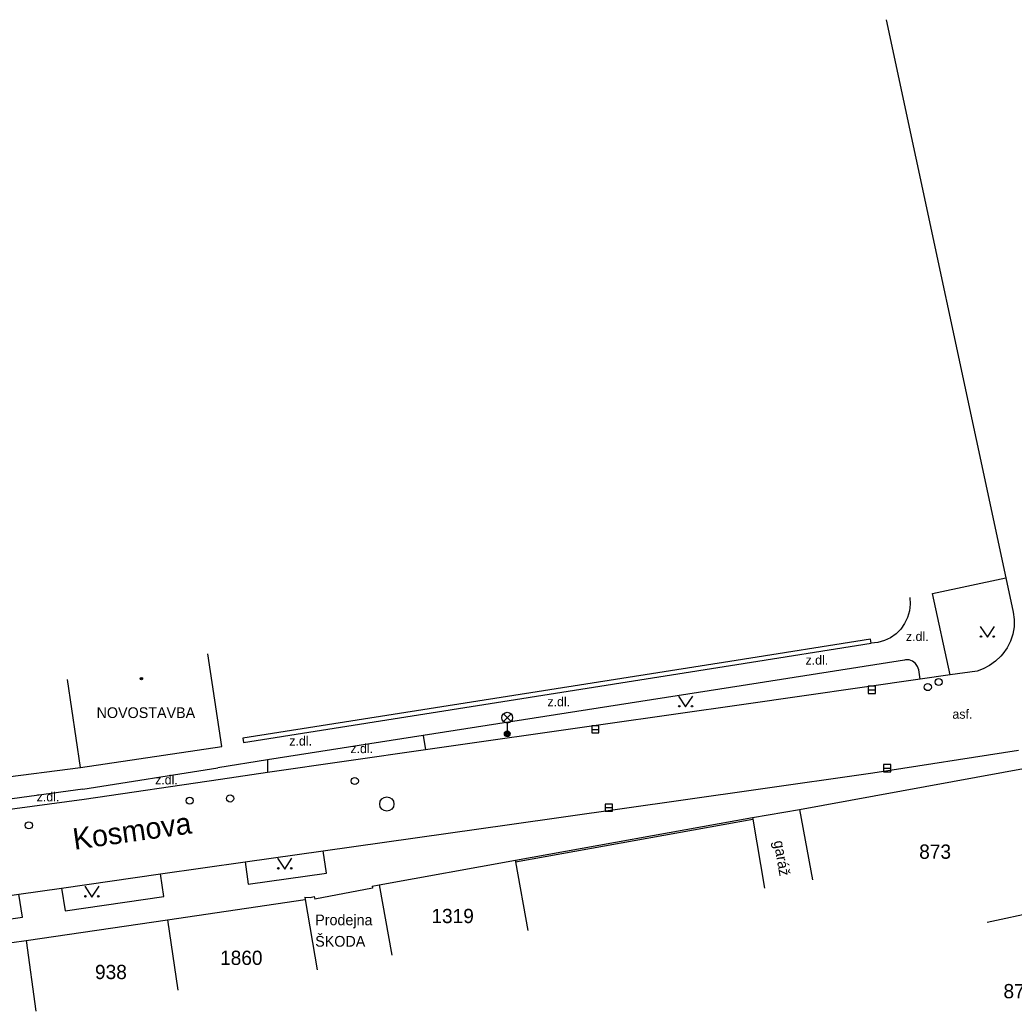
# Model space of a CAD drawing. Extents: x -539515 to -538098, y -1182060 to -1180157.
# Drawn here: x -539150.8 to -539081.1, y -1180319.4 to -1180250 of the extents above; entities that cross this region are included whole.
import ezdxf

# ---------------------------------------------------------------- set-up
doc = ezdxf.new("R2010")
doc.units = 0
for name, color, linetype in [('Vrstva 10', 7, 'Continuous'), ('Vrstva 11', 7, 'Continuous'), ('Vrstva 27', 7, 'Continuous'), ('Vrstva 28', 7, 'Continuous'), ('Vrstva 31', 7, 'Continuous'), ('Vrstva 33', 7, 'Continuous'), ('Vrstva 36', 7, 'Continuous'), ('Vrstva 39', 7, 'Continuous'), ('Vrstva 40', 7, 'Continuous'), ('Vrstva 41', 7, 'Continuous'), ('Vrstva 47', 7, 'Continuous'), ('Vrstva 49', 7, 'Continuous'), ('Vrstva 5', 7, 'Continuous'), ('Vrstva 7', 7, 'Continuous')]:
    doc.layers.add(name, color=color, linetype=linetype)

msp = doc.modelspace()

# ---------------------------------------------------------------- linework, layer by layer
at = {"layer": 'Vrstva 10'}
for p, q in [((-539087.704, -1180296.197), (-539100.061, -1180297.962)), ((-539085.605, -1180295.896), (-539087.704, -1180296.197)), ((-539083.719, -1180295.62), (-539085.605, -1180295.896)), ((-539100.061, -1180297.962), (-539109.913, -1180299.365)), ((-539109.913, -1180299.365), (-539122.374, -1180301.133)), ((-539122.374, -1180301.133), (-539133.435, -1180302.728)), ((-539091.014, -1180302.744), (-539080.819, -1180301.172)), ((-539136.74, -1180303.207), (-539146.301, -1180304.61)), ((-539133.435, -1180302.728), (-539136.74, -1180303.207)), ((-539099.225, -1180303.915), (-539091.014, -1180302.744)), ((-539108.748, -1180305.282), (-539099.225, -1180303.915)), ((-539146.301, -1180304.61), (-539152.69, -1180305.486)), ((-539116.478, -1180306.37), (-539108.748, -1180305.282)), ((-539129.537, -1180308.213), (-539116.478, -1180306.37)), ((-539135.008, -1180308.991), (-539129.537, -1180308.213)), ((-539140.953, -1180309.839), (-539135.008, -1180308.991)), ((-539147.889, -1180310.826), (-539140.953, -1180309.839))]:
    msp.add_line(p, q, dxfattribs=at)
for points in [[(-539090.096, -1180250), (-539081.711, -1180289.081), (-539081.194, -1180291.493)], [(-539081.194, -1180291.493), (-539081.121, -1180292.008), (-539081.128, -1180292.529), (-539081.214, -1180293.042), (-539081.378, -1180293.536), (-539081.615, -1180293.999), (-539081.921, -1180294.42), (-539082.058, -1180294.572)], [(-539082.058, -1180294.572), (-539082.42, -1180294.935), (-539082.834, -1180295.238), (-539083.29, -1180295.473), (-539083.719, -1180295.62)], [(-539154.212, -1180311.742), (-539150.862, -1180311.255), (-539147.889, -1180310.826)]]:
    msp.add_lwpolyline(points, dxfattribs=at)
at = {"layer": 'Vrstva 11'}
for p, q in [((-539086.844, -1180290.198), (-539081.711, -1180289.081)), ((-539085.605, -1180295.896), (-539086.844, -1180290.198)), ((-539088.799, -1180294.85), (-539100.248, -1180296.649)), ((-539087.704, -1180296.197), (-539087.803, -1180295.538)), ((-539100.248, -1180296.649), (-539122.537, -1180300.14)), ((-539122.537, -1180300.14), (-539133.451, -1180301.839)), ((-539122.537, -1180300.14), (-539122.374, -1180301.133)), ((-539133.451, -1180301.839), (-539136.922, -1180302.4)), ((-539133.451, -1180301.839), (-539133.435, -1180302.728)), ((-539146.373, -1180303.903), (-539136.922, -1180302.4)), ((-539146.373, -1180303.903), (-539152.78, -1180304.762)), ((-539129.32, -1180309.774), (-539129.537, -1180308.213)), ((-539135.008, -1180308.991), (-539134.809, -1180310.556)), ((-539140.701, -1180311.411), (-539140.953, -1180309.839)), ((-539134.809, -1180310.556), (-539129.32, -1180309.774)), ((-539147.889, -1180310.826), (-539147.62, -1180312.429)), ((-539147.62, -1180312.429), (-539140.701, -1180311.411))]:
    msp.add_line(p, q, dxfattribs=at)
for points in [[(-539088.424, -1180290.462), (-539088.397, -1180290.936), (-539088.45, -1180291.407), (-539088.582, -1180291.863), (-539088.793, -1180292.299), (-539089.063, -1180292.677), (-539089.398, -1180293.012), (-539089.786, -1180293.286), (-539090.213, -1180293.491), (-539090.669, -1180293.622), (-539091.13, -1180293.674)], [(-539087.803, -1180295.538), (-539087.881, -1180295.293), (-539088.031, -1180295.083), (-539088.237, -1180294.929), (-539088.481, -1180294.845), (-539088.738, -1180294.84), (-539088.799, -1180294.85)], [(-539154.212, -1180311.742), (-539153.91, -1180313.325), (-539150.623, -1180312.864), (-539150.862, -1180311.255)]]:
    msp.add_lwpolyline(points, dxfattribs=at)
at = {"layer": 'Vrstva 27'}
for p, q in [((-539091.344, -1180296.935), (-539090.844, -1180296.935)), ((-539110.722, -1180299.708), (-539110.222, -1180299.708)), ((-539090.265, -1180302.42), (-539089.765, -1180302.42)), ((-539109.771, -1180305.186), (-539109.271, -1180305.186))]:
    msp.add_line(p, q, dxfattribs=at)
for points in [[(-539091.344, -1180297.185), (-539090.844, -1180297.185), (-539090.844, -1180296.685), (-539091.344, -1180296.685)], [(-539110.722, -1180299.958), (-539110.222, -1180299.958), (-539110.222, -1180299.458), (-539110.722, -1180299.458)], [(-539090.265, -1180302.67), (-539089.765, -1180302.67), (-539089.765, -1180302.17), (-539090.265, -1180302.17)], [(-539109.771, -1180305.436), (-539109.271, -1180305.436), (-539109.271, -1180304.936), (-539109.771, -1180304.936)]]:
    msp.add_lwpolyline(points, close=True, dxfattribs=at)
msp.add_circle((-539125.082, -1180304.936), 0.5, dxfattribs=at)
at = {"layer": 'Vrstva 28'}
for centre in [(-539086.41, -1180296.39), (-539138.898, -1180304.703), (-539136.063, -1180304.545)]:
    msp.add_circle(centre, 0.25, dxfattribs=at)
at = {"layer": 'Vrstva 31'}
for centre in [(-539087.169, -1180296.742), (-539127.325, -1180303.324), (-539150.169, -1180306.432)]:
    msp.add_circle(centre, 0.25, dxfattribs=at)
at = {"layer": 'Vrstva 33'}
for p, q in [((-539116.906, -1180299.152), (-539116.376, -1180298.622)), ((-539116.906, -1180298.622), (-539116.376, -1180299.152)), ((-539116.641, -1180299.262), (-539116.641, -1180300.012))]:
    msp.add_line(p, q, dxfattribs=at)
for centre, radius in [((-539116.641, -1180298.887), 0.375), ((-539116.641, -1180300.012), 0.2), ((-539116.641, -1180300.012), 0.145), ((-539116.641, -1180300.012), 0.0876)]:
    msp.add_circle(centre, radius, dxfattribs=at)
at = {"layer": 'Vrstva 36'}
for points in [[(-539083.493, -1180292.505), (-539082.993, -1180293.255), (-539082.493, -1180292.505)], [(-539104.641, -1180297.384), (-539104.141, -1180298.134), (-539103.641, -1180297.384)], [(-539132.732, -1180308.741), (-539132.232, -1180309.491), (-539131.732, -1180308.741)], [(-539146.249, -1180310.703), (-539145.749, -1180311.453), (-539145.249, -1180310.703)]]:
    msp.add_lwpolyline(points, dxfattribs=at)
for centre in [(-539083.443, -1180293.205), (-539082.544, -1180293.205), (-539104.591, -1180298.084), (-539103.692, -1180298.084), (-539132.682, -1180309.441), (-539131.783, -1180309.441), (-539146.199, -1180311.403), (-539145.3, -1180311.403)]:
    msp.add_circle(centre, 0.05, dxfattribs=at)
at = {"layer": 'Vrstva 39'}
for radius in [0.09, 0.0398]:
    msp.add_circle((-539142.281, -1180296.157), radius, dxfattribs=at)
at = {"layer": 'Vrstva 5'}
for p, q in [((-539136.651, -1180300.903), (-539137.621, -1180294.42)), ((-539146.547, -1180302.383), (-539147.468, -1180296.222)), ((-539146.547, -1180302.383), (-539136.651, -1180300.903)), ((-539157.38, -1180303.758), (-539146.547, -1180302.383)), ((-539096.15, -1180305.32), (-539080.21, -1180302.41)), ((-539099.46, -1180305.89), (-539096.15, -1180305.32)), ((-539096.15, -1180305.32), (-539095.257, -1180310.242)), ((-539099.46, -1180305.89), (-539099.442, -1180305.993)), ((-539099.442, -1180305.993), (-539098.614, -1180310.82)), ((-539125.62, -1180310.59), (-539116.07, -1180308.88)), ((-539116.07, -1180308.88), (-539116.052, -1180308.982)), ((-539116.052, -1180308.982), (-539115.191, -1180313.805)), ((-539126.089, -1180310.836), (-539130.136, -1180311.602)), ((-539126.1, -1180310.69), (-539125.62, -1180310.59)), ((-539126.1, -1180310.69), (-539126.089, -1180310.836)), ((-539125.62, -1180310.59), (-539124.736, -1180315.516)), ((-539140.45, -1180313.039), (-539130.806, -1180311.625)), ((-539130.83, -1180311.46), (-539130.46, -1180311.48)), ((-539130.83, -1180311.461), (-539130.806, -1180311.625)), ((-539130.806, -1180311.625), (-539129.952, -1180316.555)), ((-539130.46, -1180311.48), (-539130.17, -1180311.42)), ((-539130.17, -1180311.42), (-539130.136, -1180311.602)), ((-539078.13, -1180312.18), (-539083.018, -1180313.234)), ((-539150.36, -1180314.492), (-539140.45, -1180313.039)), ((-539140.45, -1180313.039), (-539139.725, -1180317.984)), ((-539160.22, -1180315.844), (-539150.36, -1180314.492)), ((-539150.36, -1180314.492), (-539149.683, -1180319.445))]:
    msp.add_line(p, q, dxfattribs=at)
at = {"layer": 'Vrstva 7'}
for p, q in [((-539091.177, -1180293.378), (-539100.596, -1180294.873)), ((-539091.13, -1180293.674), (-539091.177, -1180293.378)), ((-539100.549, -1180295.169), (-539091.13, -1180293.674)), ((-539100.596, -1180294.873), (-539135.176, -1180300.319)), ((-539135.129, -1180300.615), (-539100.549, -1180295.169)), ((-539135.176, -1180300.319), (-539135.129, -1180300.615)), ((-539116.07, -1180308.88), (-539099.46, -1180305.89)), ((-539116.052, -1180308.982), (-539099.442, -1180305.993))]:
    msp.add_line(p, q, dxfattribs=at)

# ---------------------------------------------------------------- texts
at = {"layer": 'Vrstva 40'}
for s, p in [('z.dl.', (-539088.704, -1180293.517)), ('z.dl.', (-539095.741, -1180295.176)), ('z.dl.', (-539113.829, -1180298.091)), ('asf.', (-539085.446, -1180298.962)), ('z.dl.', (-539131.917, -1180300.843)), ('z.dl.', (-539127.638, -1180301.373)), ('z.dl.', (-539141.324, -1180303.562)), ('z.dl.', (-539149.622, -1180304.751))]:
    msp.add_text(s, height=0.65, dxfattribs=at).set_placement(p)
at = {"layer": 'Vrstva 41'}
for s, p in [('NOVOSTAVBA', (-539145.422, -1180298.911)), ('Prodejna', (-539130.1, -1180313.43)), ('ŠKODA', (-539130.1, -1180314.93))]:
    msp.add_text(s, height=0.75, dxfattribs=at).set_placement(p)
msp.add_text('garáž', height=0.75, rotation=279.7345, dxfattribs=at).set_placement((-539097.973, -1180307.555))
at = {"layer": 'Vrstva 47'}
for s, p in [('873', (-539087.771, -1180308.773)), ('1319', (-539121.956, -1180313.281)), ('1860', (-539136.768, -1180316.211)), ('938', (-539145.532, -1180317.203)), ('876', (-539081.865, -1180318.547))]:
    msp.add_text(s, height=1, dxfattribs=at).set_placement(p)
at = {"layer": 'Vrstva 49'}
msp.add_text('Kosmova', height=1.5, rotation=8, dxfattribs=at).set_placement((-539146.975, -1180308.148))

doc.saveas('drawing.dxf')
